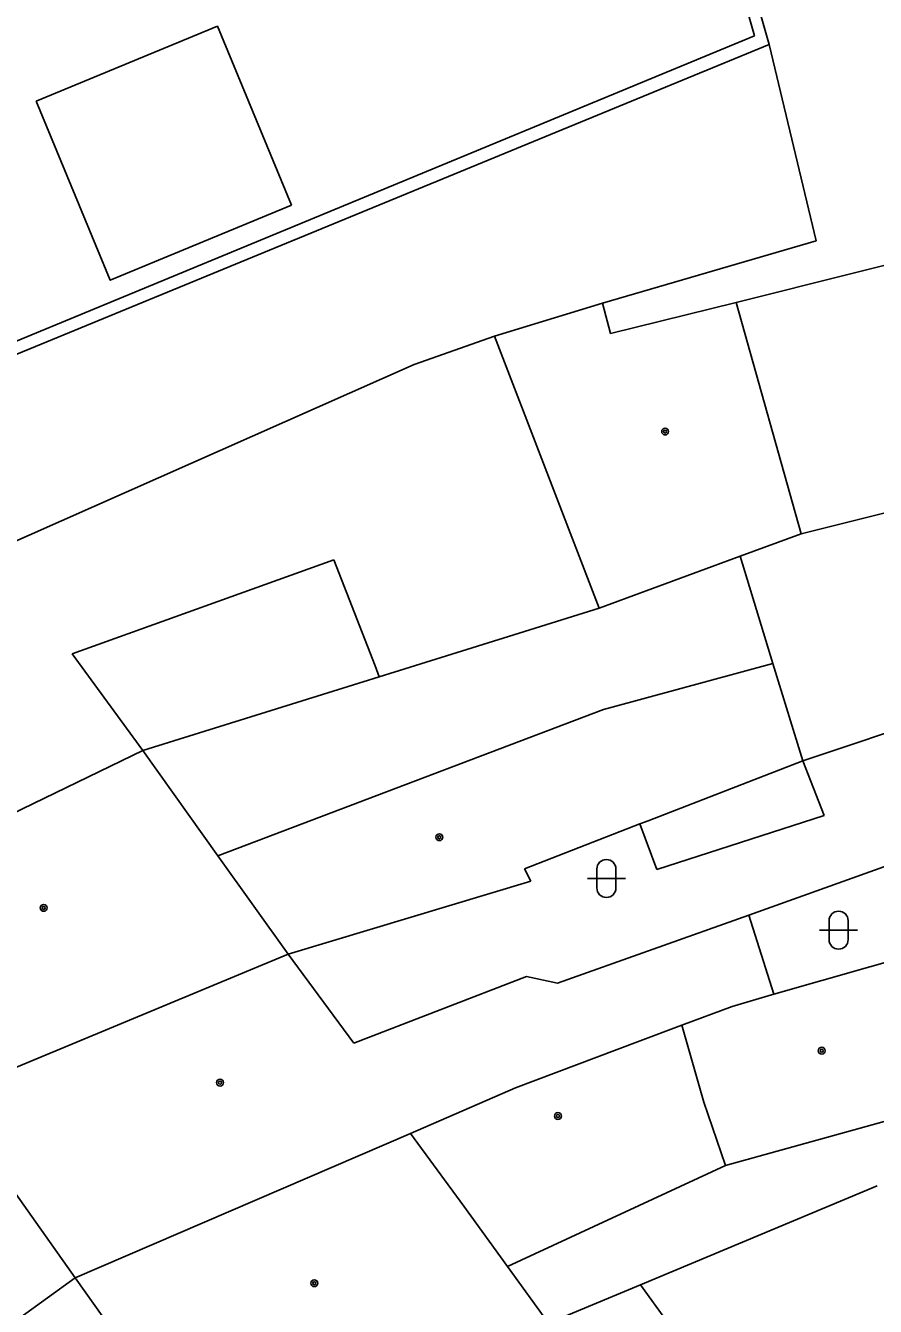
# Model space of a CAD drawing. Extents: x -596229 to -595156, y -1161237 to -1159376.
# Drawn here: x -595245.88 to -595223.52, y -1160506.49 to -1160472.78 of the extents above; entities that cross this region are included whole.
import ezdxf

# ---------------------------------------------------------------- set-up
doc = ezdxf.new("R2010")
doc.units = 0
for name, color, linetype in [('DOP - kresba z DSPS bez souradnic', 7, 'Continuous'), ('DOP - rozhrani ploch obecne', 7, 'Continuous'), ('Level 36', 7, 'Continuous'), ('Level 39', 7, 'Continuous'), ('TM - budovy zdene_ betonove - VP', 7, 'Continuous'), ('TM - letecke snimky - pomocna linie', 7, 'Continuous'), ('TM - plot drateny_ kovovy - VP', 7, 'Continuous'), ('TM - rozhrani ploch obecne - VP', 7, 'Continuous')]:
    doc.layers.add(name, color=color, linetype=linetype)

msp = doc.modelspace()

# ---------------------------------------------------------------- linework, layer by layer
at = {"layer": 'DOP - kresba z DSPS bez souradnic'}
for points in [[(-595231.01, -1160456.85), (-595226.31, -1160473.27)], [(-595226.31, -1160473.27), (-595251.23, -1160483.53)], [(-595224.87, -1160493.57), (-595225.43, -1160492.13)], [(-595229.72, -1160493.79), (-595229.27, -1160494.99)], [(-595229.27, -1160494.99), (-595224.87, -1160493.57)], [(-595226.85, -1160496.19), (-595222.95, -1160494.8)]]:
    msp.add_lwpolyline(points, dxfattribs=at)
at = {"layer": 'DOP - rozhrani ploch obecne'}
for points in [[(-595226.7, -1160473.04), (-595231.3, -1160456.93)], [(-595251.39, -1160483.26), (-595226.7, -1160473.04)], [(-595227.18, -1160480.06), (-595217.81, -1160477.71)], [(-595194.93, -1160478.5), (-595225.47, -1160486.15)], [(-595226.22, -1160489.57), (-595227.08, -1160486.74)], [(-595221.91, -1160490.95), (-595225.43, -1160492.13)], [(-595223.47, -1160503.32), (-595229.7, -1160505.92)]]:
    msp.add_lwpolyline(points, dxfattribs=at)
at = {"layer": 'Level 36'}
for p, q in [((-595231.096, -1160495.226), (-595230.096, -1160495.226)), ((-595230.846, -1160494.976), (-595230.846, -1160495.476)), ((-595230.346, -1160494.976), (-595230.346, -1160495.476)), ((-595224.986, -1160496.586), (-595223.986, -1160496.586)), ((-595224.736, -1160496.336), (-595224.736, -1160496.836)), ((-595224.236, -1160496.336), (-595224.236, -1160496.836))]:
    msp.add_line(p, q, dxfattribs=at)
for centre, start, end in [((-595230.596, -1160494.976), 0, 180), ((-595230.596, -1160495.476), 180, 0), ((-595224.486, -1160496.336), 0, 180), ((-595224.486, -1160496.836), 180, 0)]:
    msp.add_arc(centre, 0.25, start, end, dxfattribs=at)
at = {"layer": 'Level 39'}
for centre, radius in [((-595229.05, -1160483.46), 0.09), ((-595229.05, -1160483.46), 0.0398), ((-595234.99, -1160494.14), 0.09), ((-595234.99, -1160494.14), 0.0398), ((-595245.4, -1160496), 0.09), ((-595245.4, -1160496), 0.0398), ((-595224.93, -1160499.76), 0.09), ((-595224.93, -1160499.76), 0.0398), ((-595240.76, -1160500.6), 0.09), ((-595240.76, -1160500.6), 0.0398), ((-595231.87, -1160501.48), 0.09), ((-595231.87, -1160501.48), 0.0398), ((-595238.28, -1160505.88), 0.09), ((-595238.28, -1160505.88), 0.0398)]:
    msp.add_circle(centre, radius, dxfattribs=at)
at = {"layer": 'TM - budovy zdene_ betonove - VP'}
for points in [[(-595230.49, -1160480.88), (-595227.18, -1160480.06)], [(-595227.18, -1160480.06), (-595225.47, -1160486.15)], [(-595233.54, -1160480.95), (-595230.7, -1160480.08)], [(-595230.7, -1160480.08), (-595230.49, -1160480.88)], [(-595235.65, -1160481.7), (-595233.54, -1160480.95)], [(-595230.79, -1160488.11), (-595233.54, -1160480.95)], [(-595246.64, -1160486.57), (-595235.65, -1160481.7)], [(-595225.47, -1160486.15), (-595227.08, -1160486.74)], [(-595227.08, -1160486.74), (-595230.79, -1160488.11)], [(-595244.65, -1160489.31), (-595237.77, -1160486.84)], [(-595237.77, -1160486.84), (-595236.68, -1160489.63)], [(-595230.79, -1160488.11), (-595233.03, -1160488.81)], [(-595233.03, -1160488.81), (-595236.57, -1160489.92)], [(-595244.65, -1160489.31), (-595242.79, -1160491.86)], [(-595236.68, -1160489.63), (-595236.57, -1160489.92)], [(-595230.44, -1160490.72), (-595226.22, -1160489.57)], [(-595226.22, -1160489.57), (-595225.43, -1160492.13)], [(-595240.82, -1160494.63), (-595230.67, -1160490.78)], [(-595230.67, -1160490.78), (-595230.44, -1160490.72)], [(-595242.79, -1160491.86), (-595251.45, -1160496.05)], [(-595242.79, -1160491.86), (-595240.82, -1160494.63)], [(-595225.43, -1160492.13), (-595229.5, -1160493.71)], [(-595232.75, -1160494.97), (-595229.72, -1160493.79)], [(-595229.72, -1160493.79), (-595229.5, -1160493.71)], [(-595240.82, -1160494.63), (-595238.97, -1160497.22)], [(-595232.58, -1160495.3), (-595232.75, -1160494.97)], [(-595238.97, -1160497.22), (-595232.58, -1160495.3)], [(-595231.88, -1160497.98), (-595226.85, -1160496.19)], [(-595226.85, -1160496.19), (-595226.19, -1160498.27)], [(-595247.96, -1160500.96), (-595238.97, -1160497.22)], [(-595238.97, -1160497.22), (-595237.24, -1160499.56)], [(-595226.19, -1160498.27), (-595222.4, -1160497.19)], [(-595237.24, -1160499.56), (-595232.7, -1160497.81)], [(-595232.7, -1160497.81), (-595231.88, -1160497.98)], [(-595227.29, -1160498.6), (-595226.19, -1160498.27)], [(-595228.61, -1160499.09), (-595227.29, -1160498.6)], [(-595229.78, -1160499.53), (-595228.61, -1160499.09)], [(-595232.99, -1160500.74), (-595229.78, -1160499.53)], [(-595235.75, -1160501.94), (-595232.99, -1160500.74)], [(-595220.79, -1160500.93), (-595227.46, -1160502.78)], [(-595227.46, -1160502.78), (-595228.03, -1160501.11)], [(-595244.57, -1160505.74), (-595235.75, -1160501.94)], [(-595235.75, -1160501.94), (-595234.35, -1160503.85)], [(-595247.07, -1160502.21), (-595244.57, -1160505.74)], [(-595234.35, -1160503.85), (-595233.2, -1160505.44)], [(-595233.2, -1160505.44), (-595232.12, -1160506.93)], [(-595244.57, -1160505.74), (-595243.34, -1160507.47)], [(-595229.7, -1160505.92), (-595232.12, -1160506.93)], [(-595227.57, -1160508.87), (-595229.7, -1160505.92)]]:
    msp.add_lwpolyline(points, dxfattribs=at)
at = {"layer": 'TM - letecke snimky - pomocna linie'}
for points in [[(-595238.88, -1160477.5), (-595240.83, -1160472.79), (-595245.6, -1160474.76)], [(-595226.31, -1160473.27), (-595225.08, -1160478.44), (-595230.7, -1160480.08)], [(-595238.88, -1160477.5), (-595243.65, -1160479.48), (-595245.6, -1160474.76)], [(-595228.03, -1160501.11), (-595228.61, -1160499.09)], [(-595227.46, -1160502.78), (-595233.2, -1160505.44)]]:
    msp.add_lwpolyline(points, dxfattribs=at)
at = {"layer": 'TM - plot drateny_ kovovy - VP'}
msp.add_lwpolyline([(-595248.22, -1160508.37), (-595244.57, -1160505.74)], dxfattribs=at)
at = {"layer": 'TM - rozhrani ploch obecne - VP'}
msp.add_lwpolyline([(-595242.79, -1160491.86), (-595236.57, -1160489.92)], dxfattribs=at)

doc.saveas('drawing.dxf')
